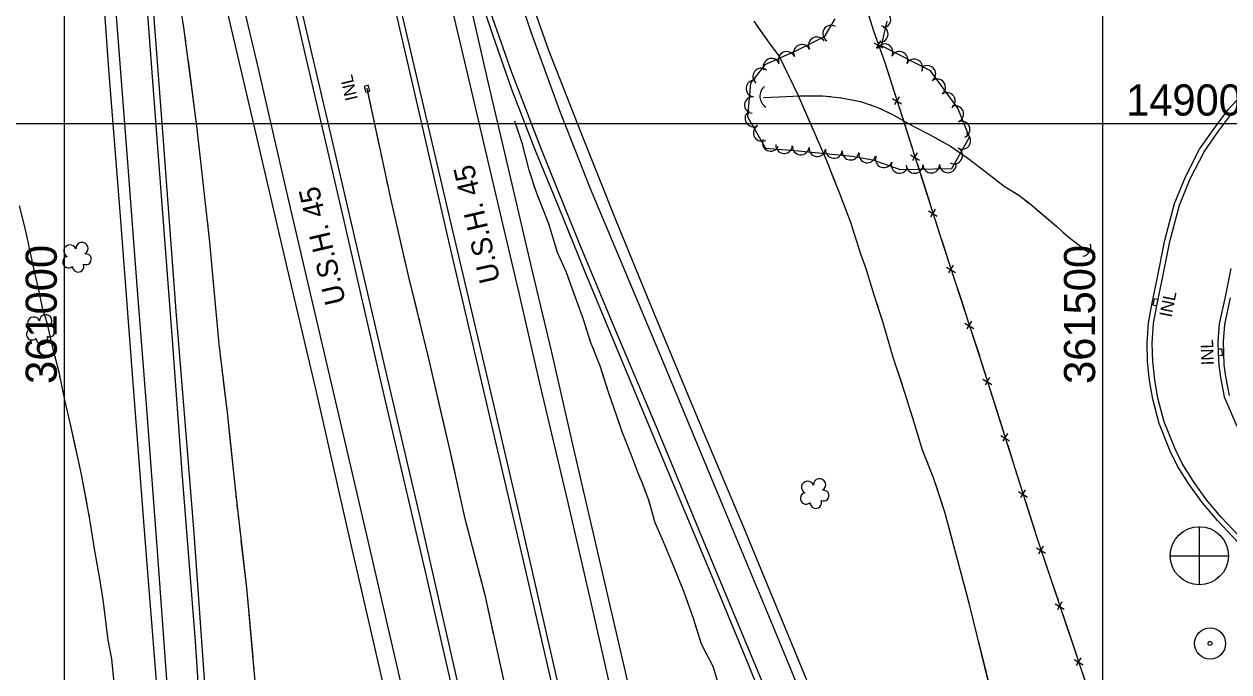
# Model space of a CAD drawing. Extents: x 353423 to 364002, y 127000 to 201942.
# Drawn here: x 360981 to 361561, y 148736 to 149048 of the extents above; entities that cross this region are included whole.
import ezdxf

# ---------------------------------------------------------------- set-up
doc = ezdxf.new("R2010")
doc.units = 0
for name, color, linetype in [('E_DTM_SlopeBottom', 7, 'Continuous'), ('E_DTM_SlopeTop', 7, 'Continuous'), ('E_FEN_Generic', 7, 'Continuous'), ('E_LAND_TreeLine', 7, 'Continuous'), ('E_RDWY_AsphConc', 7, 'Continuous'), ('E_RDWY_Gravel', 7, 'Continuous'), ('E_RW_IP', 7, 'Continuous'), ('E_STRUCT_WingWall', 7, 'Continuous')]:
    doc.layers.add(name, color=color, linetype=linetype)

msp = doc.modelspace()

# ---------------------------------------------------------------- linework, layer by layer
at = {"layer": 'E_DTM_SlopeBottom'}
for p, q in [((361389.7, 149038.84), (361394.09, 149036.39)), ((361392.87, 149039.8), (361390.79, 149036.02)), ((361398.67, 149011.97), (361402.97, 149009.37)), ((361401.87, 149012.81), (361399.66, 149009.11)), ((361407.32, 148984.92), (361411.61, 148982.31)), ((361410.52, 148985.76), (361408.3, 148982.06)), ((361415.96, 148957.86), (361420.26, 148955.26)), ((361419.16, 148958.71), (361416.95, 148955.01)), ((361427.9, 148931.7), (361425.71, 148927.98)), ((361424.71, 148930.83), (361429.02, 148928.26)), ((361433.53, 148903.84), (361437.84, 148901.26)), ((361436.72, 148904.7), (361434.53, 148900.99)), ((361442.24, 148876.83), (361446.53, 148874.21)), ((361445.44, 148877.66), (361443.22, 148873.97)), ((361453.99, 148850.58), (361451.77, 148846.89)), ((361450.79, 148849.75), (361455.08, 148847.13)), ((361459.34, 148822.67), (361463.63, 148820.05)), ((361462.54, 148823.49), (361460.32, 148819.8)), ((361468, 148795.58), (361472.34, 148793.05)), ((361471.19, 148796.48), (361469.03, 148792.74)), ((361480.26, 148769.56), (361478.1, 148765.83)), ((361477.07, 148768.67), (361481.41, 148766.14)), ((361486.14, 148741.76), (361490.48, 148739.23)), ((361489.33, 148742.65), (361487.17, 148738.92))]:
    msp.add_line(p, q, dxfattribs=at)
for points in [[(361299.81, 149320.2), (361337.42, 149203.6), (361365.91, 149119.99), (361389.73, 149044.01), (361394.86, 149029.74), (361421.35, 148946.81), (361440.79, 148887.31), (361467.88, 148801.49), (361493.27, 148726.15)], [(361387.79, 149050.19), (361389.73, 149044.01), (361390.97, 149040.55)], [(361393.24, 149034.24), (361394.86, 149029.74), (361396.91, 149023.3)], [(361396.91, 149023.3), (361400, 149013.64)], [(361145.14, 149014.95), (361147.05, 149015.54), (361146.16, 149018.41), (361144.25, 149017.81), (361145.14, 149014.95)], [(361402.05, 149007.24), (361405.56, 148996.25)], [(361405.56, 148996.25), (361408.65, 148986.58)], [(361410.69, 148980.19), (361414.2, 148969.2)], [(361414.2, 148969.2), (361417.29, 148959.53)], [(361419.33, 148953.14), (361421.35, 148946.81), (361422.87, 148942.16)], [(361422.87, 148942.16), (361426.02, 148932.51)], [(361428.11, 148926.13), (361431.69, 148915.16)], [(361431.69, 148915.16), (361434.84, 148905.51)], [(361524.07, 148912.61), (361526.03, 148912.21), (361526.63, 148915.15), (361524.67, 148915.55), (361524.07, 148912.61)], [(361436.93, 148899.14), (361440.51, 148888.17)], [(361557.47, 148891.3), (361555.47, 148891.24), (361555.56, 148888.24), (361557.55, 148888.3), (361557.47, 148891.3)], [(361440.51, 148888.17), (361440.79, 148887.31), (361443.58, 148878.49)], [(361445.6, 148872.09), (361449.07, 148861.09)], [(361449.07, 148861.09), (361452.12, 148851.41)], [(361454.14, 148845.01), (361457.62, 148834.01)], [(361457.62, 148834.01), (361460.67, 148824.33)], [(361462.69, 148817.93), (361466.17, 148806.92)], [(361466.17, 148806.92), (361467.88, 148801.49), (361469.3, 148797.27)], [(361471.45, 148790.91), (361475.13, 148779.98)], [(361475.13, 148779.98), (361478.37, 148770.36)], [(361480.52, 148764), (361484.2, 148753.07)], [(361484.2, 148753.07), (361487.45, 148743.45)], [(361489.59, 148737.09), (361493.27, 148726.15)]]:
    msp.add_lwpolyline(points, dxfattribs=at)
for centre, radius, start, end in [((361341.14, 149013.04), 6.31, 130.7207, 236.96026), ((361489.91, 148940.29), 4.27, 275.93579, 22.17536)]:
    msp.add_arc(centre, radius, start, end, dxfattribs=at)
at = {"layer": 'E_DTM_SlopeTop'}
for points in [[(361169.08, 148699.63), (361146.25, 148798.92), (361131.76, 148861.08), (361118.37, 148918.1), (361106.55, 148968.9), (361093.15, 149027.02), (361078.07, 149090.65), (361064.42, 149149.7), (361052.38, 149202.87), (361047.04, 149224.64), (361036.41, 149270.41), (361024.68, 149320.5), (361009.76, 149381.58), (361019.18, 149302.77), (361025.47, 149235.4), (361028.73, 149194.12), (361033.58, 149130.43), (361040.14, 149050.1), (361045.3, 148981.92), (361051.8, 148895.72), (361056.52, 148831.81), (361062.85, 148750.65), (361066.69, 148691.47)], [(360998.16, 149312.99), (361003.46, 149254.35), (361007.84, 149201.14), (361012.02, 149149.12), (361016.45, 149091.55), (361021.19, 149026.12), (361026.73, 148955.27), (361032.35, 148881.37), (361038.71, 148799.96), (361044.27, 148729.36), (361046.8, 148689.89)], [(361052.36, 148690.33), (361044.62, 148796.28), (361039.59, 148862.55), (361035.09, 148919.73), (361030.55, 148979.09), (361024.85, 149053.63), (361018.16, 149140.04), (361013.27, 149205.02), (361009.36, 149256.48), (361004.13, 149313.36)], [(361050.53, 149312.23), (361066.75, 149242.8), (361084.72, 149164.67), (361100.52, 149099.91), (361115.77, 149033.64), (361133.97, 148955.14), (361152.6, 148873.91), (361173.92, 148782.78), (361192.62, 148701.5)], [(361195.93, 148701.77), (361170.84, 148811.89), (361157.26, 148869.85), (361144.33, 148925.69), (361126.83, 149001.02), (361112.39, 149062.75), (361093.11, 149145.57), (361073.4, 149231.5), (361054.4, 149312.95)], [(361100.62, 149306.14), (361118.41, 149229.74), (361132.11, 149170.84), (361146.16, 149110.35), (361157.56, 149061.68), (361167.11, 149020.79), (361185.31, 148941.15), (361202.25, 148869.19), (361221.06, 148788.73), (361240.25, 148705.3)], [(361243.28, 148705.54), (361218.54, 148813.56), (361205.37, 148870.1), (361185.78, 148953.06), (361171.23, 149015.54), (361159.72, 149065.11), (361147.66, 149116.72), (361134.9, 149171.17), (361121.73, 149228.07), (361103.77, 149306.16)], [(361128.58, 149303.9), (361140.32, 149253.91), (361150.72, 149209.55), (361160.12, 149168.78), (361169.06, 149130.81), (361178.79, 149089.42), (361186.84, 149054.09), (361194.61, 149020.82), (361206.55, 148970), (361218.89, 148917.55), (361228.6, 148875.51), (361241.95, 148818.72), (361253.26, 148769.86), (361267.34, 148707.45)], [(361343.36, 148713.51), (361307.28, 148799.84), (361285.43, 148853.01), (361265.03, 148901.18), (361247.85, 148942.47), (361229.61, 148987.37), (361215.45, 149024.5), (361206.29, 149050.56), (361200.62, 149067.58), (361186.82, 149109.51), (361174.51, 149152.43), (361160.68, 149205.43), (361146.56, 149260.25), (361135.73, 149303.79)], [(361150.73, 149304.79), (361164.96, 149249.04), (361176.8, 149202.62), (361190.37, 149151.04), (361205.04, 149103.05), (361214.5, 149074.27), (361224.45, 149044.1), (361238.38, 149006.14), (361253.14, 148968.71), (361272.17, 148923.13), (361288.06, 148885.29), (361316.75, 148816.22), (361340.85, 148758.34), (361358.92, 148714.75)], [(361364.27, 148715.17), (361327.04, 148805.4), (361306.77, 148853.76), (361283.34, 148910.05), (361265.75, 148952.76), (361248.7, 148995.38), (361233.11, 149035.06), (361218.59, 149076.61), (361207.81, 149110.57), (361197.56, 149146.25), (361183.95, 149197.74), (361170.15, 149250.5), (361156.27, 149305.09)], [(361071.87, 149081.26), (361089.29, 149006.53), (361107.16, 148930.02), (361121.11, 148870.78), (361138.08, 148796.37), (361160.5, 148698.94)], [(361276.48, 148708.18), (361255.65, 148798.41), (361244.69, 148845.41), (361234.54, 148890.54), (361224.97, 148930.03), (361214.39, 148975.5), (361204.02, 149020.01), (361193.72, 149065.11), (361198.15, 149066.24), (361206.04, 149042.83), (361215.22, 149016.53), (361226.79, 148986.56), (361237.5, 148960.57), (361250.27, 148929.27), (361270.7, 148879.9), (361290.45, 148832.45), (361310.76, 148784.27), (361329.44, 148738.74), (361339.77, 148713.22)], [(361070.3, 148691.76), (361062.35, 148802.67), (361058.25, 148854.31), (361053.72, 148909.49), (361047.57, 148991.55), (361042.6, 149056.89)], [(361574.94, 148787.78), (361555.14, 148808.77), (361547.89, 148817.22), (361541.47, 148826.11), (361535.98, 148835), (361532.44, 148842.18), (361527.11, 148855.46), (361524.04, 148867.14), (361522.45, 148876.19), (361521.48, 148885.22), (361521.27, 148894.29), (361521.95, 148903.89), (361523.74, 148913.54), (361526.15, 148925.12), (361529.77, 148943.73), (361534.54, 148961.42), (361539.7, 148974.27), (361546.56, 148987.52), (361553.17, 148997.01), (361560.46, 149006.83), (361567.23, 149014.11)], [(361576.75, 148789.5), (361557, 148810.44), (361549.85, 148818.77), (361543.55, 148827.5), (361538.17, 148836.22), (361534.72, 148843.2), (361529.49, 148856.25), (361526.48, 148867.67), (361524.93, 148876.54), (361523.98, 148885.38), (361523.78, 148894.23), (361524.43, 148903.58), (361526.19, 148913.05), (361528.6, 148924.63), (361532.2, 148943.16), (361536.92, 148960.63), (361541.97, 148973.22), (361548.7, 148986.22), (361555.2, 148995.55), (361562.39, 149005.23)], [(361561.6, 148930.14), (361558.83, 148916.47), (361556.01, 148903.51), (361555.38, 148894.94), (361555.51, 148889.24), (361555.78, 148883.51), (361556.64, 148877.64), (361558.39, 148868.27), (361564.41, 148854.21)], [(361561.28, 148915.95), (361558.49, 148903.15), (361557.88, 148894.88), (361558.01, 148889.33), (361558.27, 148883.75), (361559.1, 148878.05), (361560.79, 148869)]]:
    msp.add_lwpolyline(points, dxfattribs=at)
at = {"layer": 'E_FEN_Generic'}
msp.add_lwpolyline([(361370.91, 149050.32), (361365.7, 149041.62), (361352.33, 149034.96), (361337.21, 149028.1), (361330.29, 149019.41), (361328.82, 149003.11), (361337.53, 148988.07), (361353.35, 148986.82), (361379.26, 148984.16), (361389.22, 148982.38), (361402.29, 148977.73), (361427.32, 148978.19), (361435.69, 148993.38), (361430.07, 149007.24), (361417.03, 149025.27), (361393.42, 149037.33), (361396.08, 149049.2)], dxfattribs=at)
for centre, radius, start, end in [((361393.8, 149049.95), 4.01, 280.682, 100.66667), ((361369.1, 149043.21), 4.01, 59.07589, 239.06057), ((361392.53, 149042.97), 4.01, 257.35417, 77.33884), ((361355.05, 149033.97), 4.01, 26.49208, 206.47676), ((361362.24, 149037.55), 4.01, 26.49208, 206.47676), ((361394.88, 149034.22), 4.01, 332.95076, 152.93544), ((361340.4, 149027.24), 4.01, 24.41649, 204.40117), ((361347.71, 149030.56), 4.01, 24.41649, 204.40117), ((361402.03, 149030.57), 4.01, 332.95076, 152.93544), ((361409.18, 149026.92), 4.01, 332.95076, 152.93544), ((361335.44, 149022.51), 4.01, 51.4792, 231.46388), ((361415.49, 149023.81), 4.01, 305.87013, 125.85481), ((361332.17, 149016.84), 4.01, 84.83637, 264.82105), ((361420.19, 149017.31), 4.01, 305.87013, 125.85481), ((361331.45, 149008.84), 4.01, 84.83637, 264.82105), ((361424.9, 149010.8), 4.01, 305.87013, 125.85481), ((361428.91, 149004.49), 4.01, 292.09792, 112.0826), ((361331.68, 149002.37), 4.01, 120.09095, 300.07563), ((361335.7, 148995.42), 4.01, 120.09095, 300.07563), ((361431.93, 148997.06), 4.01, 292.09792, 112.0826), ((361340.04, 148990.63), 4.01, 155.54629, 335.53096), ((361346.44, 148989.47), 4.01, 175.47709, 355.46177), ((361432.31, 148991.59), 4.01, 241.13824, 61.12292), ((361354.49, 148988.81), 4.01, 174.14604, 354.13071), ((361362.47, 148987.99), 4.01, 174.14604, 354.13071), ((361370.46, 148987.17), 4.01, 174.14604, 354.13071), ((361378.44, 148986.35), 4.01, 174.14604, 354.13071), ((361386.5, 148985), 4.01, 169.91703, 349.90171), ((361394.53, 148982.72), 4.01, 160.41248, 340.39716), ((361428.43, 148984.56), 4.01, 241.13824, 61.12292), ((361402.09, 148980.03), 4.01, 160.41248, 340.39716), ((361409.32, 148979.96), 4.01, 181.06268, 1.04736), ((361417.34, 148980.11), 4.01, 181.06268, 1.04736), ((361425.37, 148980.26), 4.01, 181.06268, 1.04736), ((361002.6, 148938.53), 2.97, 21.17775, 242.41163), ((361008.33, 148939.71), 2.97, 298.82856, 181.80183), ((361001.9, 148933.2), 2.78, 104.14864, 311.92163), ((361006.54, 148931.18), 2.78, 180.82565, 21.8367), ((361010.28, 148934.55), 2.61, 243.5338, 101.46641), ((360985.16, 148903.77), 2.97, 21.17775, 242.41163), ((360990.89, 148904.95), 2.97, 298.82856, 181.80183), ((360984.46, 148898.44), 2.78, 104.14864, 311.92163), ((360989.1, 148896.41), 2.78, 180.82565, 21.8367), ((360992.85, 148899.79), 2.61, 243.5338, 101.46641), ((361357.8, 148824.74), 2.97, 21.17775, 242.41163), ((361363.54, 148825.93), 2.97, 298.82856, 181.80183), ((361357.1, 148819.42), 2.78, 104.14864, 311.92163), ((361365.49, 148820.76), 2.61, 243.5338, 101.46641), ((361361.74, 148817.39), 2.78, 180.82565, 21.8367)]:
    msp.add_arc(centre, radius, start, end, dxfattribs=at)
at = {"layer": 'E_LAND_TreeLine'}
for p, q in [((361000, 149000), (361000, 151500)), ((361500, 149000), (361500, 151500)), ((361000, 147000), (361000, 149500)), ((361500, 147000), (361500, 149500)), ((358000, 149000), (363000, 149000)), ((360000, 149000), (362500, 149000)), ((360000, 149000), (362000, 149000)), ((361000, 147500), (361000, 149000)), ((361500, 147500), (361500, 149000)), ((361500, 147500), (361500, 149000)), ((361500, 149000), (363000, 149000))]:
    msp.add_line(p, q, dxfattribs=at)
at = {"layer": 'E_RDWY_AsphConc'}
for radius in [7.5, 7.5, 0.96, 0.96]:
    msp.add_circle((361551.59, 148749.55), radius, dxfattribs=at)
at = {"layer": 'E_RDWY_Gravel'}
for p, q in [((361546.4, 148805.81), (361546.34, 148777.95)), ((361546.4, 148805.81), (361546.34, 148777.95)), ((361532.49, 148791.78), (361560.4, 148791.77)), ((361532.49, 148791.78), (361560.4, 148791.77))]:
    msp.add_line(p, q, dxfattribs=at)
msp.add_circle((361546.45, 148791.79), 14, dxfattribs=at)
msp.add_circle((361546.45, 148791.79), 14, dxfattribs=at)
at = {"layer": 'E_STRUCT_WingWall'}
for points in [[(361094.32, 148693.93), (361092.17, 148727.78), (361087.7, 148776.3), (361082.56, 148821.23), (361078.42, 148860.73), (361074.41, 148893.71), (361069.92, 148942.8), (361063.73, 148998.8), (361057.48, 149046.23), (361050.8, 149088.73), (361046.26, 149131.52), (361042.53, 149155.94)], [(361447.04, 148722.45), (361435.9, 148767.66), (361431.87, 148782.73), (361427.6, 148799.01), (361423.95, 148812.83), (361418.48, 148829.31), (361413.16, 148842.69), (361408.49, 148858.03), (361403.69, 148873.24), (361399.23, 148886.79), (361394.18, 148903.96), (361389.91, 148917.3), (361385.96, 148929.93), (361383.35, 148937.04), (361378.66, 148952.27), (361373.11, 148966.62), (361369.11, 148976.73), (361367.07, 148981.97), (361353.35, 149013.24), (361344.06, 149032.56), (361339.63, 149038.49), (361332.1, 149049.15)], [(361057.57, 149045.54), (361057.48, 149046.23), (361057.29, 149047.46)], [(361348.84, 149022.61), (361344.06, 149032.56), (361339.63, 149038.49), (361333.73, 149046.84)], [(361058.33, 149039.78), (361058.08, 149041.7)], [(361059.09, 149034.01), (361058.84, 149035.93)], [(361063.27, 149002.3), (361059.6, 149030.17)], [(361360.68, 148996.53), (361353.35, 149013.24), (361348.84, 149022.61)], [(361218.76, 148703.86), (361212.15, 148729.02), (361202.73, 148772.1), (361192.89, 148809.51), (361185.69, 148842.35), (361175.25, 148887.45), (361166, 148925.23), (361157.35, 148962.38), (361145.67, 149016.87)], [(361151.78, 148988.38), (361146.02, 149015.22)], [(361336.53, 149012.51), (361343.91, 149012.76), (361354.08, 149013.27), (361365.13, 149013.3), (361373.94, 149012.36), (361383.31, 149010.53), (361391.68, 149007.64), (361398.92, 149004.06), (361408.62, 148998.67), (361416.77, 148994.55), (361426.68, 148988.98), (361434.9, 148983.16), (361441.05, 148978.64), (361446.64, 148974.26), (361452.47, 148969.79), (361459.44, 148965.46), (361464.89, 148961.17), (361477.78, 148950.4), (361480.75, 148947.63), (361483.81, 148945.08), (361492.78, 148938.17)], [(361336.53, 149012.51), (361343.91, 149012.76), (361354.08, 149013.27), (361365.13, 149013.3), (361368.97, 149012.89)], [(361373.42, 149012.41), (361373.94, 149012.36), (361375.62, 149012.03)], [(361380.02, 149011.17), (361382.22, 149010.75)], [(361386.48, 149009.44), (361388.58, 149008.71)], [(361392.74, 149007.11), (361398.92, 149004.06), (361408.62, 148998.67), (361416.77, 148994.55), (361421.37, 148991.97)], [(361066.43, 148974.37), (361063.73, 148998.8), (361063.27, 149002.3)], [(361317.05, 148723.12), (361312.28, 148738.42), (361306.7, 148749.23), (361303, 148761.06), (361298.39, 148774.29), (361293.21, 148786.91), (361288.36, 148798.44), (361284.32, 148807.58), (361281.29, 148818.55), (361278.06, 148826.99), (361276.22, 148831.53), (361272.79, 148840.58), (361268.54, 148851.5), (361265.95, 148858.99), (361261.84, 148870.64), (361258.09, 148882.76), (361253.31, 148894.87), (361249.93, 148905.49), (361245.31, 148917.86), (361241.72, 148928.22), (361237.34, 148937.8), (361233.17, 148951.67), (361230.13, 148959.36), (361227.05, 148967.17), (361223.76, 148977.45), (361220.5, 148989.94), (361217.6, 148998.61), (361216.8, 149000.99)], [(361224.84, 148974.07), (361223.76, 148977.45), (361220.5, 148989.94), (361217.6, 148998.61), (361216.8, 149000.99)], [(361363.06, 148991.1), (361362.27, 148992.91)], [(361421.37, 148991.97), (361426.68, 148988.98), (361434.9, 148983.16), (361441.05, 148978.64), (361446.64, 148974.26), (361447.88, 148973.31)], [(361153.04, 148982.49), (361152.62, 148984.46)], [(361365.44, 148985.67), (361364.65, 148987.48)], [(361154.3, 148976.6), (361153.88, 148978.56)], [(361367.75, 148980.22), (361367.07, 148981.97), (361367.03, 148982.06)], [(361155.57, 148970.7), (361155.14, 148972.67)], [(361379.43, 148949.76), (361378.66, 148952.27), (361373.11, 148966.62), (361369.19, 148976.54)], [(361067.07, 148968.59), (361066.86, 148970.52)], [(361162.94, 148938.38), (361157.35, 148962.38), (361156.41, 148966.77)], [(361226.61, 148968.53), (361226.02, 148970.38)], [(361451.44, 148970.58), (361452.47, 148969.79), (361453.27, 148969.3)], [(361457.07, 148966.93), (361458.98, 148965.75)], [(361067.71, 148962.81), (361067.5, 148964.74)], [(361228.66, 148963.08), (361227.95, 148964.89)], [(361462.53, 148963.02), (361464.29, 148961.64)], [(360978.16, 148960.26), (360981.01, 148948.82), (360982.94, 148939.88), (360985.13, 148929.45), (360987.47, 148919.9), (360989.27, 148911.16), (360991.45, 148904.1), (360994.23, 148891.98), (360997.02, 148881.07), (361000.07, 148866.02), (361002.96, 148853.7), (361005.4, 148842.81), (361008.03, 148830.96), (361011.89, 148810.23), (361012.36, 148807.32), (361014.22, 148795.13), (361016.89, 148780.63), (361018.37, 148770.64), (361019.7, 148760.36), (361020.79, 148751.22), (361022.52, 148742.08), (361023.56, 148732.24), (361025.36, 148708.51), (361027.78, 148688.96)], [(361068.35, 148957.03), (361068.13, 148958.96)], [(361230.8, 148957.66), (361230.13, 148959.36), (361230.09, 148959.47)], [(361467.74, 148958.79), (361477.78, 148950.4), (361480.75, 148947.63), (361483.81, 148945.08), (361492.78, 148938.17)], [(361071.53, 148925.21), (361069.92, 148942.8), (361068.77, 148953.18)], [(361241.91, 148927.66), (361241.72, 148928.22), (361237.34, 148937.8), (361233.17, 148951.67), (361232.23, 148954.05)], [(361388.28, 148922.51), (361385.96, 148929.93), (361383.35, 148937.04), (361379.43, 148949.76)], [(360980.98, 148948.93), (360981.01, 148948.82), (360982.94, 148939.88), (360985.13, 148929.45), (360987.17, 148921.11)], [(361169.72, 148910.05), (361166, 148925.23), (361162.94, 148938.38)], [(361251.33, 148901.11), (361249.93, 148905.49), (361245.31, 148917.86), (361241.91, 148927.66)], [(360987.17, 148921.11), (360987.47, 148919.9), (360989.27, 148911.16), (360991.45, 148904.1), (360993.9, 148893.43)], [(361074.09, 148897.22), (361071.53, 148925.21)], [(361390.05, 148916.85), (361389.91, 148917.3), (361389.46, 148918.74)], [(361391.86, 148911.2), (361391.26, 148913.08)], [(361171.15, 148904.19), (361170.68, 148906.14)], [(361393.67, 148905.55), (361393.07, 148907.43)], [(361172.59, 148898.33), (361172.11, 148900.29)], [(361253.09, 148895.55), (361252.5, 148897.41)], [(361403.31, 148874.38), (361399.23, 148886.79), (361394.83, 148901.77)], [(361074.69, 148891.44), (361074.46, 148893.36)], [(361174.02, 148892.48), (361173.54, 148894.43)], [(361255.18, 148890.11), (361254.47, 148891.92)], [(360994.84, 148889.61), (360995.33, 148887.7)], [(361075.39, 148885.66), (361075.16, 148887.59)], [(361181.56, 148860.18), (361175.25, 148887.45), (361174.98, 148888.57)], [(361257.32, 148884.69), (361256.61, 148886.5)], [(360996.3, 148883.89), (360996.79, 148881.98)], [(361076.09, 148879.89), (361075.86, 148881.82)], [(361267.56, 148854.35), (361265.95, 148858.99), (361261.84, 148870.64), (361258.62, 148881.03)], [(360997.61, 148878.14), (360998, 148876.21)], [(361079.74, 148848.12), (361078.42, 148860.73), (361076.56, 148876.04)], [(361411.85, 148846.99), (361408.49, 148858.03), (361403.69, 148873.24), (361403.31, 148874.38)], [(360998.79, 148872.35), (361000.07, 148866.02), (361002.96, 148853.7), (361005.02, 148844.52)], [(361188.01, 148831.76), (361185.69, 148842.35), (361181.56, 148860.18)], [(361277.62, 148828.08), (361276.22, 148831.53), (361272.79, 148840.58), (361268.54, 148851.5), (361267.56, 148854.35)], [(361082.68, 148820.18), (361082.56, 148821.23), (361079.74, 148848.12)], [(361005.02, 148844.52), (361005.4, 148842.81), (361008.03, 148830.96), (361010.71, 148816.58)], [(361413.69, 148841.36), (361413.16, 148842.69), (361413, 148843.21)], [(361415.88, 148835.84), (361415.15, 148837.68)], [(361189.3, 148825.87), (361188.87, 148827.84)], [(361418.07, 148830.33), (361417.34, 148832.17)], [(361190.59, 148819.98), (361190.16, 148821.95)], [(361279.72, 148822.65), (361279.03, 148824.46)], [(361427.57, 148799.13), (361423.95, 148812.83), (361419.38, 148826.6)], [(361083.35, 148814.4), (361083.12, 148816.33)], [(361191.89, 148814.1), (361191.45, 148816.06)], [(361281.67, 148817.17), (361281.29, 148818.55), (361281.11, 148819.02)], [(361011.43, 148812.71), (361011.79, 148810.78)], [(361084.01, 148808.62), (361083.79, 148810.55)], [(361200.13, 148781.98), (361192.89, 148809.51), (361192.75, 148810.17)], [(361283.22, 148811.55), (361282.71, 148813.42)], [(361012.42, 148806.89), (361012.72, 148804.95)], [(361084.67, 148802.85), (361084.45, 148804.77)], [(361295.27, 148781.88), (361293.21, 148786.91), (361288.36, 148798.44), (361284.32, 148807.58), (361284.26, 148807.8)], [(361013.32, 148801.06), (361013.61, 148799.12)], [(361088.18, 148771.06), (361087.7, 148776.3), (361085.11, 148798.99)], [(361434.9, 148771.4), (361431.87, 148782.73), (361427.6, 148799.01), (361427.57, 148799.13)], [(361014.21, 148795.23), (361014.22, 148795.13), (361016.89, 148780.63), (361018.37, 148770.64), (361018.83, 148767.09)], [(361206.77, 148753.61), (361202.73, 148772.1), (361200.13, 148781.98)], [(361304.77, 148755.38), (361303, 148761.06), (361298.39, 148774.29), (361295.27, 148781.88)], [(361090.76, 148743.07), (361088.18, 148771.06)], [(361018.83, 148767.09), (361019.7, 148760.36), (361020.79, 148751.22), (361022.52, 148742.08), (361022.86, 148738.86)], [(361436.4, 148765.66), (361435.92, 148767.58)], [(361437.82, 148759.9), (361437.34, 148761.82)], [(361439.24, 148754.14), (361438.76, 148756.06)], [(361208.06, 148747.72), (361207.63, 148749.68)], [(361306.52, 148749.81), (361305.93, 148751.67)], [(361309.09, 148744.6), (361308.2, 148746.32)], [(361447.3, 148721.79), (361440.18, 148750.3)], [(361209.35, 148741.83), (361208.92, 148743.79)], [(361311.77, 148739.42), (361310.87, 148741.15)], [(361091.29, 148737.28), (361091.11, 148739.21)], [(361210.64, 148735.94), (361210.21, 148737.9)]]:
    msp.add_lwpolyline(points, dxfattribs=at)

# ---------------------------------------------------------------- texts
at = {"layer": 'E_DTM_SlopeBottom'}
for rotation, p in [(103.19983, (361141.24, 149011.73)), (78.52237, (361532.99, 148906.29)), (91.66348, (361553.4, 148883.61))]:
    msp.add_text('INL', height=6, rotation=rotation, dxfattribs=at).set_placement(p)
at = {"layer": 'E_LAND_TreeLine'}
msp.add_text('  149000  ', height=15, dxfattribs=at).set_placement((361500, 149003.75))
msp.add_text('  149000  ', height=15, dxfattribs=at).set_placement((361500, 149003.75))
for s, p in [('  361000  ', (360996.25, 148863.39)), ('  361500  ', (361496.25, 148863.39)), ('  361500  ', (361496.25, 148863.39))]:
    msp.add_text(s, height=15, rotation=90.0001, dxfattribs=at).set_placement(p)
at = {"layer": 'E_RW_IP'}
for rotation, p in [(103.00756, (361209.86, 148924.29)), (103.18861, (361135.51, 148913.87))]:
    msp.add_text('U.S.H. 45', height=10, rotation=rotation, dxfattribs=at).set_placement(p)

doc.saveas('drawing.dxf')
